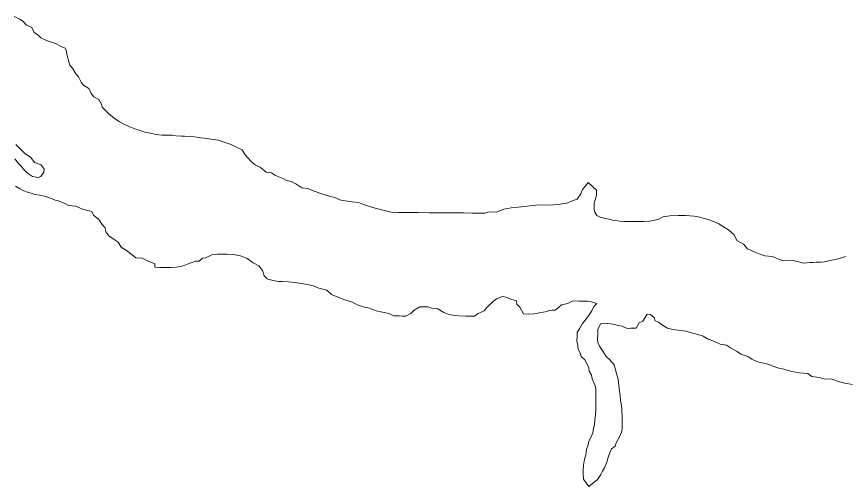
# Model space of a CAD drawing. Extents: x 553962 to 842807, y 8883888 to 9032388.
# Drawn here: x 655119 to 660513, y 8921547 to 8924606 of the extents above; entities that cross this region are included whole.
import ezdxf

# ---------------------------------------------------------------- set-up
doc = ezdxf.new("R2010")
doc.units = 0
doc.header["$LTSCALE"] = 200
doc.layers.add('25', color=7, linetype='Continuous', lineweight=13)
doc.layers.add('57', color=7, linetype='Continuous', lineweight=13)

msp = doc.modelspace()

# ---------------------------------------------------------------- linework, layer by layer
at = {"layer": '25'}
for points in [[(655103.5, 8924605.7), (655140.9, 8924587.9), (655163.2, 8924572.7), (655183.1, 8924550.1), (655218, 8924534.8), (655232.8, 8924502.2), (655255.2, 8924489.5), (655277.5, 8924466.8), (655314.9, 8924449), (655352.3, 8924436.3), (655377.2, 8924428.6), (655409.6, 8924410.9), (655434.6, 8924400.7), (655444.4, 8924380.6), (655446.8, 8924360.6), (655454, 8924325.4), (655466.2, 8924290.3), (655483.6, 8924270.2), (655505.8, 8924232.5), (655523.2, 8924212.3), (655540.4, 8924179.7), (655555.3, 8924159.6), (655590.1, 8924136.8), (655604.9, 8924104.1), (655622.2, 8924084), (655654.6, 8924066.3), (655671.9, 8924036.1), (655676.8, 8924016), (655696.6, 8923995.9), (655716.5, 8923975.7), (655756.2, 8923942.9), (655786.1, 8923922.7), (655821, 8923902.4), (655855.8, 8923887.2), (655888.3, 8923874.4), (655918.2, 8923866.7), (655953.1, 8923854), (655988.1, 8923846.2), (656028.1, 8923838.5), (656065.5, 8923833.2), (656098, 8923833), (656133.1, 8923832.8), (656158, 8923830.1), (656193, 8923827.4), (656213, 8923827.2), (656243, 8923824.5), (656278, 8923821.8), (656318, 8923816.5), (656343, 8923813.9), (656383, 8923808.6), (656430.4, 8923800.8), (656470.4, 8923788), (656515.3, 8923772.7), (656550.1, 8923754.9)], [(655108.9, 8923679.3), (655128.7, 8923651.7), (655148.6, 8923631.5), (655163.5, 8923611.4), (655190.8, 8923586.2), (655223.1, 8923563.4), (655258.1, 8923558.2), (655278.1, 8923565.5), (655295.9, 8923593), (655298.5, 8923613), (655278.7, 8923640.7), (655236.3, 8923655.9), (655211.6, 8923688.7), (655171.8, 8923716.5), (655151.9, 8923736.6), (655114.6, 8923771.9)], [(656550.1, 8923754.9), (656587.5, 8923737.1), (656607.3, 8923704.5), (656647, 8923661.6), (656671.8, 8923641.4), (656706.7, 8923623.7), (656744, 8923593.4), (656779, 8923588.2), (656803.8, 8923570.5), (656848.7, 8923552.7), (656876.1, 8923537.4), (656908.6, 8923532.2), (656936, 8923517), (656975.8, 8923491.7), (657013.3, 8923486.5), (657063.2, 8923466.1), (657105.6, 8923450.8), (657153, 8923435.5), (657190.4, 8923427.7), (657230.3, 8923409.9), (657272.8, 8923404.6), (657302.8, 8923399.4), (657345.2, 8923394.1), (657377.7, 8923381.4), (657437.6, 8923363.5), (657495, 8923348.1), (657577.3, 8923327.5), (657604.9, 8923329.8), (657624.9, 8923329.7), (657664.9, 8923329.4), (657732.4, 8923329), (657805, 8923328.5), (657862.5, 8923328.1), (657887.5, 8923328), (657925, 8923327.7), (657945, 8923327.6), (657992.5, 8923327.3), (658027.5, 8923327), (658082.6, 8923326.7), (658110.1, 8923326.5), (658167.6, 8923326.1), (658197.7, 8923333.4), (658242.7, 8923333.1), (658290.3, 8923352.8), (658337.9, 8923360), (658383, 8923364.7), (658428, 8923369.5), (658460.6, 8923374.2), (658518.2, 8923378.9), (658568.2, 8923378.5), (658610.7, 8923380.8), (658645.7, 8923383), (658680.8, 8923387.8), (658700.8, 8923390.2), (658741, 8923407.4), (658768.6, 8923417.3), (658791.3, 8923452.2), (658801.5, 8923479.6), (658839.4, 8923524.4), (658894.1, 8923476.5), (658893.8, 8923444), (658886.1, 8923419), (658878.4, 8923391.5), (658878.2, 8923371.5), (658878.1, 8923351.4), (658883, 8923331.4), (658895.3, 8923311.3), (658917.7, 8923298.6), (658952.7, 8923290.9), (658975.1, 8923285.7), (658997.6, 8923280.6), (659045.1, 8923272.7), (659075.1, 8923272.5), (659120.1, 8923272.2), (659142.6, 8923272.1), (659177.6, 8923271.9), (659200.1, 8923271.7), (659240.2, 8923273.9), (659262.7, 8923278.8), (659295.3, 8923283.6), (659327.9, 8923300.9), (659370.5, 8923308.1), (659425.5, 8923310.3), (659473.1, 8923310), (659528.1, 8923307.1), (659565.5, 8923299.3), (659617.9, 8923284), (659655.3, 8923271.2), (659690.2, 8923256), (659720.1, 8923235.7), (659752.5, 8923218), (659789.7, 8923185.2), (659807, 8923147.5), (659849.3, 8923124.7), (659876.6, 8923094.5), (659919, 8923074.2), (659963.8, 8923056.4), (659988.8, 8923048.7), (660038.8, 8923043.3), (660078.7, 8923025.6), (660111.1, 8923015.3)], [(658100, 8922655.6), (658065, 8922655.8), (658042.5, 8922656), (657999.9, 8922656.3), (657972.4, 8922659), (657932.5, 8922666.7), (657900.1, 8922679.5), (657860.2, 8922702.3), (657820.2, 8922707.5), (657797.8, 8922715.2), (657762.8, 8922715.4), (657742.8, 8922715.6), (657707.6, 8922693.3), (657684.9, 8922673.4), (657649.8, 8922656.1), (657629.8, 8922656.2), (657609.8, 8922656.3), (657577.2, 8922656.6), (657542.3, 8922671.8), (657499.9, 8922682.1), (657460, 8922689.9), (657415.1, 8922707.7), (657382.6, 8922712.9), (657335.2, 8922728.3), (657305.3, 8922746), (657255.4, 8922761.3), (657205.5, 8922781.7), (657168.1, 8922797), (657138.3, 8922824.7), (657085.9, 8922837.6), (657051, 8922852.8), (657011, 8922860.6), (656973.6, 8922868.4), (656928.6, 8922873.7), (656888.6, 8922878.9), (656848.6, 8922881.7), (656826.1, 8922881.8), (656786.2, 8922887.1), (656751.2, 8922897.4), (656731.4, 8922917.5), (656719.1, 8922952.7), (656696.8, 8922982.8), (656659.5, 8923003.1), (656619.7, 8923030.9), (656577.3, 8923048.7), (656554.8, 8923051.4), (656529.8, 8923056.6), (656489.8, 8923059.3), (656447.3, 8923059.6), (656427.3, 8923059.7), (656389.8, 8923055), (656349.6, 8923035.2), (656329.6, 8923032.8), (656306.9, 8923013), (656284.4, 8923013.1), (656236.7, 8922995.9), (656204.1, 8922983.6), (656184.1, 8922978.7), (656159, 8922973.9), (656124, 8922971.6), (656089, 8922971.8), (656051.5, 8922972.1), (656019, 8922974.8), (656019.1, 8922994.8), (655971.8, 8923015.2), (655936.9, 8923032.9), (655894.4, 8923035.7), (655872, 8923053.4), (655834.7, 8923083.7), (655799.9, 8923103.9), (655780.1, 8923136.6), (655755.2, 8923154.3), (655720.4, 8923177.1), (655700.6, 8923204.7), (655695.8, 8923229.8), (655675.9, 8923252.5), (655653.7, 8923285.2), (655618.9, 8923312.9), (655609, 8923335.5), (655584.1, 8923343.2), (655549.1, 8923350.9), (655504.3, 8923371.3), (655456.8, 8923376.6), (655429.4, 8923391.8), (655392, 8923407.1), (655369.5, 8923409.7), (655339.6, 8923422.4), (655307.2, 8923435.2), (655269.7, 8923442.9), (655237.2, 8923448.2), (655214.8, 8923455.8), (655189.8, 8923463.5), (655167.4, 8923471.1), (655137.5, 8923486.4), (655112.6, 8923501.5)], [(660111.1, 8923015.3), (660173.6, 8923017.4), (660243.5, 8922999.4), (660281.1, 8923004.2), (660301.1, 8923004.1), (660323.6, 8923006.4), (660356.1, 8923006.2), (660376.2, 8923008.6), (660411.2, 8923018.4), (660448.8, 8923023.1), (660471.4, 8923030.5), (660493.9, 8923037.8), (660516.5, 8923042.7)], [(658980.7, 8922371.9), (659008, 8922339.2), (659017.7, 8922306.6), (659025, 8922274), (659032.3, 8922253.9), (659039.5, 8922208.8), (659041.8, 8922183.7), (659044.1, 8922163.7), (659046.5, 8922141.1), (659048.7, 8922108.6), (659055.9, 8922071), (659058.3, 8922050.9), (659058.1, 8922030.9), (659060.5, 8922010.9), (659060.3, 8921988.3), (659060.1, 8921955.8), (659059.8, 8921920.7), (659057.2, 8921900.7), (659047, 8921878.3), (659034.3, 8921853.3), (659021.6, 8921830.9), (659013.9, 8921808.4), (658991.3, 8921791), (658981.1, 8921766), (658970.9, 8921743.6), (658960.6, 8921703.6), (658945.3, 8921668.6), (658932.7, 8921646.2), (658922.5, 8921623.7), (658899.7, 8921591.3), (658844.4, 8921546.6), (658809.7, 8921594.4), (658807.5, 8921627), (658807.6, 8921649.5), (658807.9, 8921684.6), (658815.7, 8921724.6), (658823.4, 8921752.1), (658828.7, 8921787.1), (658838.9, 8921817.1), (658844.1, 8921842.1), (658856.8, 8921864.5), (658869.5, 8921894.5), (658874.8, 8921924.5), (658879.9, 8921947), (658882.7, 8921982), (658887.9, 8922012), (658888.2, 8922042), (658888.3, 8922064.6), (658888.6, 8922097.1), (658888.8, 8922132.2), (658889, 8922152.2), (658889.2, 8922182.2), (658884.4, 8922202.3), (658864.7, 8922247.5), (658859.9, 8922270.1), (658845.1, 8922297.7), (658842.7, 8922317.7), (658835.4, 8922337.8), (658818.1, 8922370.5), (658793.3, 8922393.2), (658786, 8922420.8), (658773.6, 8922440.9), (658771.3, 8922460.9), (658766.5, 8922493.5), (658766.8, 8922523.5), (658767, 8922548.6), (658784.7, 8922576), (658802.4, 8922608.4), (658827.7, 8922640.8), (658845.4, 8922663.2), (658863.1, 8922690.6), (658875.8, 8922718.1), (658896, 8922738), (658861, 8922748.2), (658836, 8922753.4), (658803.5, 8922753.6), (658778.5, 8922753.8), (658738.5, 8922754), (658705.8, 8922736.7), (658665.8, 8922729.5), (658645.6, 8922712.1), (658625.5, 8922694.7), (658603, 8922694.8), (658580.4, 8922690), (658560.4, 8922682.6), (658510.3, 8922675.4), (658485.2, 8922670.6), (658452.7, 8922668.3), (658417.7, 8922671), (658395.5, 8922713.7), (658375.7, 8922733.9), (658373.3, 8922753.9), (658343.4, 8922764.2), (658303.5, 8922779.4), (658281, 8922782.1), (658243.4, 8922767.3), (658223.2, 8922752.4), (658182.9, 8922712.7), (658162.8, 8922690.2), (658122.6, 8922673), (658100, 8922655.6)], [(660560.2, 8922211.2), (660510.2, 8922219.1), (660475.2, 8922226.8), (660425.4, 8922244.7), (660375.4, 8922247.5), (660342.9, 8922255.2), (660295.5, 8922263.1), (660268.1, 8922280.8), (660213.1, 8922286.1), (660165.6, 8922294), (660113.2, 8922309.3), (660080.8, 8922317.1), (660035.9, 8922332.4), (659996, 8922347.7), (659958.5, 8922352.9), (659936, 8922360.6), (659903.6, 8922375.8), (659878.8, 8922393.5), (659833.8, 8922408.8), (659809, 8922424), (659766.6, 8922449.3), (659739.3, 8922467), (659699.3, 8922472.3), (659656.9, 8922492.6), (659619.5, 8922505.4), (659587.1, 8922525.6), (659547.2, 8922538.4), (659509.8, 8922546.2), (659477.3, 8922556.4), (659442.3, 8922561.6), (659407.4, 8922566.8), (659382.4, 8922569.5), (659354.9, 8922577.2), (659330, 8922592.4), (659297.7, 8922615.2), (659275.2, 8922625.3), (659267.9, 8922645.4), (659245.6, 8922665.6), (659223.1, 8922668.2), (659210.4, 8922645.8), (659195.2, 8922623.3), (659170.1, 8922611), (659152.3, 8922576.1), (659117.3, 8922576.3), (659092.3, 8922573.9), (659059.9, 8922589.2), (659037.4, 8922594.3), (659002.5, 8922602.1), (658967.5, 8922607.3), (658945, 8922610), (658920, 8922605.1), (658902.2, 8922567.7), (658902, 8922540.2), (658899.2, 8922502.6), (658901.5, 8922482.6), (658913.8, 8922460), (658933.6, 8922427.3), (658955.8, 8922392.1), (658980.7, 8922371.9)]]:
    msp.add_lwpolyline(points, dxfattribs=at)
at = {"layer": '57'}
for points in [[(655103.5, 8924605.7), (655140.9, 8924587.9), (655163.2, 8924572.7), (655183.1, 8924550.1), (655218, 8924534.8), (655232.8, 8924502.2), (655255.2, 8924489.5), (655277.5, 8924466.8), (655314.9, 8924449), (655352.3, 8924436.3), (655377.2, 8924428.6), (655409.6, 8924410.9), (655434.6, 8924400.7), (655444.4, 8924380.6), (655446.8, 8924360.6), (655454, 8924325.4), (655466.2, 8924290.3), (655483.6, 8924270.2), (655505.8, 8924232.5), (655523.2, 8924212.3), (655540.4, 8924179.7), (655555.3, 8924159.6), (655590.1, 8924136.8), (655604.9, 8924104.1), (655622.2, 8924084), (655654.6, 8924066.3), (655671.9, 8924036.1), (655676.8, 8924016), (655696.6, 8923995.9), (655716.5, 8923975.7), (655756.2, 8923942.9), (655786.1, 8923922.7), (655821, 8923902.4), (655855.8, 8923887.2), (655888.3, 8923874.4), (655918.2, 8923866.7), (655953.1, 8923854), (655988.1, 8923846.2), (656028.1, 8923838.5), (656065.5, 8923833.2), (656098, 8923833), (656133.1, 8923832.8), (656158, 8923830.1), (656193, 8923827.4), (656213, 8923827.2), (656243, 8923824.5), (656278, 8923821.8), (656318, 8923816.5), (656343, 8923813.9), (656383, 8923808.6), (656430.4, 8923800.8), (656470.4, 8923788), (656515.3, 8923772.7), (656550.1, 8923754.9)], [(656550.1, 8923754.9), (656587.5, 8923737.1), (656607.3, 8923704.5), (656647, 8923661.6), (656671.8, 8923641.4), (656706.7, 8923623.7), (656744, 8923593.4), (656779, 8923588.2), (656803.8, 8923570.5), (656848.7, 8923552.7), (656876.1, 8923537.4), (656908.6, 8923532.2), (656936, 8923517), (656975.8, 8923491.7), (657013.3, 8923486.5), (657063.2, 8923466.1), (657105.6, 8923450.8), (657153, 8923435.5), (657190.4, 8923427.7), (657230.3, 8923409.9), (657272.8, 8923404.6), (657302.8, 8923399.4), (657345.2, 8923394.1), (657377.7, 8923381.4), (657437.6, 8923363.5), (657495, 8923348.1), (657577.3, 8923327.5), (657604.9, 8923329.8), (657624.9, 8923329.7), (657664.9, 8923329.4), (657732.4, 8923329), (657805, 8923328.5), (657862.5, 8923328.1), (657887.5, 8923328), (657925, 8923327.7), (657945, 8923327.6), (657992.5, 8923327.3), (658027.5, 8923327), (658082.6, 8923326.7), (658110.1, 8923326.5), (658167.6, 8923326.1), (658197.7, 8923333.4), (658242.7, 8923333.1), (658290.3, 8923352.8), (658337.9, 8923360), (658383, 8923364.7), (658428, 8923369.5), (658460.6, 8923374.2), (658518.2, 8923378.9), (658568.2, 8923378.5), (658610.7, 8923380.8), (658645.7, 8923383), (658680.8, 8923387.8), (658700.8, 8923390.2), (658741, 8923407.4), (658768.6, 8923417.3), (658791.3, 8923452.2), (658801.5, 8923479.6), (658839.4, 8923524.4), (658894.1, 8923476.5), (658893.8, 8923444), (658886.1, 8923419), (658878.4, 8923391.5), (658878.2, 8923371.5), (658878.1, 8923351.4), (658883, 8923331.4), (658895.3, 8923311.3), (658917.7, 8923298.6), (658952.7, 8923290.9), (658975.1, 8923285.7), (658997.6, 8923280.6), (659045.1, 8923272.7), (659075.1, 8923272.5), (659120.1, 8923272.2), (659142.6, 8923272.1), (659177.6, 8923271.9), (659200.1, 8923271.7), (659240.2, 8923273.9), (659262.7, 8923278.8), (659295.3, 8923283.6), (659327.9, 8923300.9), (659370.5, 8923308.1), (659425.5, 8923310.3), (659473.1, 8923310), (659528.1, 8923307.1), (659565.5, 8923299.3), (659617.9, 8923284), (659655.3, 8923271.2), (659690.2, 8923256), (659720.1, 8923235.7), (659752.5, 8923218), (659789.7, 8923185.2), (659807, 8923147.5), (659849.3, 8923124.7), (659876.6, 8923094.5), (659919, 8923074.2), (659963.8, 8923056.4), (659988.8, 8923048.7), (660038.8, 8923043.3), (660078.7, 8923025.6), (660111.1, 8923015.3)], [(660111.1, 8923015.3), (660173.6, 8923017.4), (660243.5, 8922999.4), (660281.1, 8923004.2), (660301.1, 8923004.1), (660323.6, 8923006.4), (660356.1, 8923006.2), (660376.2, 8923008.6), (660411.2, 8923018.4), (660448.8, 8923023.1), (660471.4, 8923030.5), (660493.9, 8923037.8), (660516.5, 8923042.7)]]:
    msp.add_lwpolyline(points, dxfattribs=at)

doc.saveas('drawing.dxf')
